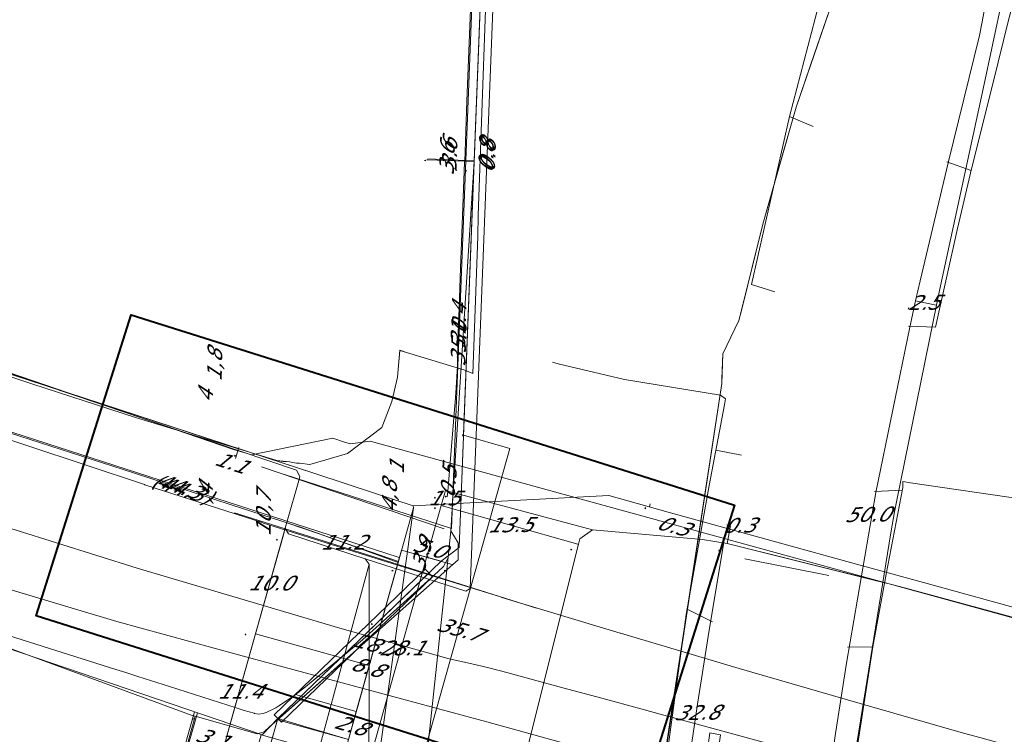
# Model space of a CAD drawing. Header units: metres. Extents: x 124576 to 133557, y 395865 to 402386.
# Tile 433 of 447: x 133003 to 133096, y 401128 to 401196. Entities that reach past the tile are written whole.
import ezdxf
from ezdxf.enums import TextEntityAlignment as Align

# ---------------------------------------------------------------- set-up
doc = ezdxf.new("R2010")
doc.units = ezdxf.units.M
doc.header["$MEASUREMENT"] = 0
for name, color, linetype, lineweight, true_color in [('LG_AanduidingEisVoorzorgsmaatregel', 7, 'Continuous', 40, 0xf7284a), ('LG_buisleidingGevaarlijkeInhoud_Petrochemical_Pipeline_Services', 7, 'Continuous', 13, 0x000000), ('LG_Datatransport', 3, 'Continuous', 13, 0x00ff00), ('LG_Datatransport_Eurofiber_Nederland_BV', 3, 'Continuous', 13, 0x00ff00), ('LG_Datatransport_Ziggo_BV', 3, 'Continuous', 13, 0x00ff00), ('LG_Laag_Spanning_Enexis_Netbeheer_BV', 7, 'Continuous', 13, 0x960000), ('LG_Laag_Spanning_Gemeente_Tilburg_Ruimtelijke_Uitvoering', 7, 'Continuous', 13, 0x960000), ('LG_Laag_Spanning_Rotterdam-Rijn_Pijpleiding_Mij_NV_West', 7, 'Continuous', 13, 0x960000), ('LG_Midden_Spanning_Enexis_Netbeheer_BV', 7, 'Continuous', 13, 0xd20000), ('LG_Riool_Vrij_Verval_Gemeente_Tilburg_Ruimtelijke_Uitvoering', 7, 'Continuous', 13, 0xca00a0), ('LG_RRPWest_buisleidingGevaarlijkeInhoud_Rotterdam-Rijn_Pijpleiding_Mij_NV_West', 7, 'Continuous', 13, 0x000000), ('LG_unet-4_Brabant_Water', 5, 'Continuous', 13, 0x0000ff), ('MV_Datatransport_lijn', 3, 'Continuous', 0, 0x00ff00)]:
    doc.layers.add(name, color=color, linetype=linetype, lineweight=lineweight, true_color=true_color)
for name, color, linetype, lineweight in [('MV_Datatransport', 7, 'Continuous', 0), ('MV_Laag_Spanning', 7, 'Continuous', 0), ('MV_Laag_Spanning_lijn', 7, 'Continuous', 0), ('MV_Laag_Spanning_pijl', 7, 'Continuous', 0), ('MV_Midden_Spanning', 7, 'Continuous', 0), ('MV_Midden_Spanning_lijn', 7, 'Continuous', 0), ('MV_Midden_Spanning_pijl', 7, 'Continuous', 0), ('MV_unet-4', 7, 'Continuous', 0)]:
    doc.layers.add(name, color=color, linetype=linetype, lineweight=lineweight)
doc.styles.add('Klic_Annotatie', font='verdanai.ttf', dxfattribs={"oblique": 20, "height": 1.4})

# ---------------------------------------------------------------- blocks, each defined once
blk = doc.blocks.new('m_pijl')
at = {"layer": 'MV_Laag_Spanning_pijl'}
blk.add_hatch(color=7, dxfattribs=at).paths.add_polyline_path([(-1, -0.33), (-1, 0), (-1, 0.33), (0, 0)])
at = {"layer": 'MV_Laag_Spanning_pijl', "flags": 128}
blk.add_lwpolyline([(-1, 0), (-1, 0.33), (0, 0), (-1, -0.33), (-1, 0)], close=True, dxfattribs=at)
blk = doc.blocks.new('m_pijl_1')
at = {"layer": 'MV_Midden_Spanning_pijl'}
blk.add_hatch(color=7, dxfattribs=at).paths.add_polyline_path([(-1, -0.33), (-1, 0), (-1, 0.33), (0, 0)])
at = {"layer": 'MV_Midden_Spanning_pijl', "flags": 128}
blk.add_lwpolyline([(-1, 0), (-1, 0.33), (0, 0), (-1, -0.33), (-1, 0)], close=True, dxfattribs=at)

msp = doc.modelspace()

# ---------------------------------------------------------------- linework, layer by layer
at = {"layer": 'LG_AanduidingEisVoorzorgsmaatregel', "flags": 128}
msp.add_lwpolyline([(133018.415, 401135.195), (133004.11, 401139.707), (133013.134, 401168.317), (133056.142, 401154.752), (133070.447, 401150.24), (133061.423, 401121.629), (133018.415, 401135.195)], close=True, dxfattribs=at)
at = {"layer": 'LG_buisleidingGevaarlijkeInhoud_Petrochemical_Pipeline_Services', "flags": 128}
msp.add_lwpolyline([(132919.617, 401174.3), (132938.697, 401168.185), (132957.347, 401162.131), (132975.111, 401156.562), (132994.489, 401150.272), (133013.679, 401144.231), (133032.944, 401138.529), (133036.999, 401137.406), (133040.294, 401136.468), (133043.345, 401135.615), (133045.371, 401135.176), (133047.089, 401134.783), (133047.089, 401134.783), (133048.802, 401134.32), (133051.003, 401133.725), (133054.139, 401132.877), (133057.83, 401131.879), (133061.56, 401130.87), (133061.561, 401130.87), (133063.742, 401130.28), (133063.743, 401130.28), (133065.742, 401129.739), (133200.843, 401092.954)], dxfattribs=at)
at = {"layer": 'LG_Datatransport', "flags": 128}
msp.add_lwpolyline([(133041.061, 401144.136), (133026.706, 401130.317), (133027.4, 401129.597), (133041.755, 401143.416), (133041.061, 401144.136)], dxfattribs=at)
at = {"layer": 'LG_Datatransport_Eurofiber_Nederland_BV', "flags": 128}
for points in [[(132931.687, 401185.1), (132999.745, 401163.059), (133000.823, 401162.711), (133003.694, 401161.765), (133013.533, 401158.579), (133026.965, 401154.478), (133027.552, 401154.399), (133028.199, 401154.349), (133028.457, 401154.299), (133028.83, 401154.232), (133029.114, 401154.21), (133030.091, 401154.1), (133033.69, 401155.135), (133036.926, 401157.617), (133037.898, 401160.089), (133038.415, 401162.407), (133038.654, 401164.954), (133039.28, 401164.755), (133044.824, 401163.059), (133045.587, 401162.744), (133046.051, 401175.785), (133046.085, 401177.809), (133047.15, 401207.095)], [(132931.69, 401185.1), (132999.74, 401163.06), (133000.82, 401162.71), (133003.69, 401161.76), (133013.53, 401158.58), (133026.96, 401154.48), (133027.55, 401154.4), (133028.2, 401154.35), (133028.46, 401154.3), (133028.83, 401154.23), (133029.11, 401154.21), (133030.09, 401154.1), (133033.69, 401155.14), (133036.93, 401157.62), (133037.9, 401160.09), (133038.42, 401162.41), (133038.65, 401164.95), (133039.28, 401164.76), (133044.82, 401163.06), (133045.59, 401162.74), (133046.05, 401175.78), (133046.08, 401177.81), (133047.15, 401207.09)]]:
    msp.add_lwpolyline(points, dxfattribs=at)
at = {"layer": 'LG_Datatransport_Ziggo_BV'}
for p, q in [((133049.285, 401274.297), (133044.699, 401156.974)), ((133049.285, 401274.297), (133044.699, 401156.974)), ((133049.285, 401274.297), (133044.699, 401156.974)), ((133049.285, 401274.297), (133044.699, 401156.974)), ((133049.285, 401274.297), (133044.699, 401156.974)), ((133044.695, 401156.874), (133044.691, 401156.774)), ((133044.695, 401156.874), (133044.691, 401156.774)), ((133044.699, 401156.974), (133044.695, 401156.874)), ((133044.699, 401156.974), (133044.695, 401156.874)), ((133027.053, 401129.957), (133041.408, 401143.776))]:
    msp.add_line(p, q, dxfattribs=at)
at = {"layer": 'LG_Datatransport_Ziggo_BV', "flags": 128}
for points in [[(132855.431, 400967.966), (132855.49, 400970.16), (132856.293, 400974.367), (132857.073, 400987.32), (132858.152, 401037.842), (132858.55, 401044.051), (132857.709, 401047.416), (132861.476, 401116.882), (132862.538, 401127.026), (132874.369, 401137.968), (132874.546, 401152.246), (132875.03, 401162.121), (132876.196, 401176.45), (132896.131, 401170.697), (132943.439, 401155.15), (132991.129, 401140.124), (133025.572, 401128.389), (133027.053, 401129.957), (133042.57, 401144.895), (133044.279, 401146.22), (133044.691, 401156.774), (133044.595, 401156.878), (133044.699, 401156.974), (133049.621, 401282.894)], [(133049.621, 401282.894), (133044.279, 401146.22), (133042.57, 401144.895), (133027.053, 401129.957), (133025.572, 401128.389), (132991.129, 401140.124), (132943.439, 401155.15), (132896.131, 401170.697), (132876.196, 401176.45), (132875.03, 401162.121), (132874.546, 401152.246), (132874.369, 401137.968), (132862.538, 401127.026), (132861.476, 401116.882), (132857.709, 401047.416), (132858.55, 401044.051), (132858.152, 401037.842), (132857.073, 400987.32), (132856.293, 400974.367), (132855.49, 400970.16), (132855.431, 400967.966)], [(133049.621, 401282.894), (133044.699, 401156.974), (133044.595, 401156.878), (133044.691, 401156.774), (133044.279, 401146.22), (133042.57, 401144.895), (133027.053, 401129.957), (133025.572, 401128.389), (132991.129, 401140.124), (132943.439, 401155.15), (132896.131, 401170.697), (132876.196, 401176.45), (132875.03, 401162.121), (132874.546, 401152.246), (132874.369, 401137.968), (132862.538, 401127.026), (132861.476, 401116.882), (132857.709, 401047.416), (132858.55, 401044.051), (132858.152, 401037.842), (132857.073, 400987.32), (132856.293, 400974.367), (132855.49, 400970.16), (132855.431, 400967.966)], [(132855.431, 400967.966), (132855.49, 400970.16), (132856.293, 400974.367), (132857.073, 400987.32), (132858.152, 401037.842), (132858.55, 401044.051), (132857.709, 401047.416), (132861.476, 401116.882), (132862.538, 401127.026), (132874.369, 401137.968), (132874.546, 401152.246), (132875.03, 401162.121), (132876.196, 401176.45), (132896.131, 401170.697), (132943.439, 401155.15), (132991.129, 401140.124), (133025.572, 401128.389), (133027.053, 401129.957), (133042.57, 401144.895), (133044.279, 401146.22), (133044.691, 401156.774), (133044.595, 401156.878), (133044.699, 401156.974), (133049.621, 401282.894)], [(133027.053, 401129.957), (133025.572, 401128.389), (132991.129, 401140.124), (132943.439, 401155.15), (132896.131, 401170.697), (132876.196, 401176.45), (132875.03, 401162.121), (132874.546, 401152.246), (132874.369, 401137.968), (132862.538, 401127.026), (132861.476, 401116.882), (132857.709, 401047.416)], [(133027.053, 401129.957), (133025.572, 401128.389), (132991.129, 401140.124), (132943.439, 401155.15), (132896.131, 401170.697), (132876.196, 401176.45), (132875.03, 401162.121), (132874.546, 401152.246), (132874.369, 401137.968), (132862.538, 401127.026), (132861.476, 401116.882), (132857.709, 401047.416)], [(133027.053, 401129.957), (133025.572, 401128.389), (132991.129, 401140.124), (132943.439, 401155.15), (132896.131, 401170.697), (132876.196, 401176.45), (132875.03, 401162.121), (132874.546, 401152.246), (132874.369, 401137.968), (132862.538, 401127.026), (132861.476, 401116.882), (132857.709, 401047.416)], [(133027.053, 401129.957), (133025.572, 401128.389), (132991.129, 401140.124), (132943.439, 401155.15), (132896.131, 401170.697), (132876.196, 401176.45), (132875.03, 401162.121), (132874.546, 401152.246), (132874.369, 401137.968), (132862.538, 401127.026), (132861.476, 401116.882), (132857.709, 401047.416)], [(133027.053, 401129.957), (133025.572, 401128.389), (132991.129, 401140.124), (132943.439, 401155.15), (132896.131, 401170.697), (132876.196, 401176.45), (132875.03, 401162.121), (132874.546, 401152.246), (132874.369, 401137.968), (132862.538, 401127.026), (132861.476, 401116.882), (132857.709, 401047.416)], [(133044.691, 401156.774), (133044.279, 401146.22), (133042.57, 401144.895), (133027.053, 401129.957)], [(133044.691, 401156.774), (133044.279, 401146.22), (133042.57, 401144.895), (133027.053, 401129.957)], [(133044.691, 401156.774), (133044.279, 401146.22), (133042.57, 401144.895), (133027.053, 401129.957)], [(133044.691, 401156.774), (133044.279, 401146.22), (133042.57, 401144.895), (133027.053, 401129.957)], [(133044.691, 401156.774), (133044.279, 401146.22), (133042.57, 401144.895), (133027.053, 401129.957)], [(133044.691, 401156.774), (133044.595, 401156.878), (133044.699, 401156.974)], [(133044.691, 401156.774), (133044.595, 401156.878), (133044.699, 401156.974)], [(133044.691, 401156.774), (133044.595, 401156.878), (133044.699, 401156.974)], [(133044.691, 401156.774), (133044.595, 401156.878), (133044.699, 401156.974)]]:
    msp.add_lwpolyline(points, dxfattribs=at)
at = {"layer": 'LG_Laag_Spanning_Enexis_Netbeheer_BV'}
for p, q in [((133102.034, 401226.814), (133094.061, 401189.804)), ((133102.034, 401226.814), (133094.061, 401189.804)), ((133071.438, 401145.135), (133079.41, 401143.537)), ((133071.438, 401145.135), (133079.41, 401143.537))]:
    msp.add_line(p, q, dxfattribs=at)
at = {"layer": 'LG_Laag_Spanning_Enexis_Netbeheer_BV', "flags": 128}
for points in [[(133050.539, 401275.096), (133045.326, 401142.319), (133044.93, 401142.042), (133035.36, 401145.141), (133035.744, 401144.613), (133035.731, 401134.974), (133035.716, 401123.374), (133035.715, 401122.89), (133035.713, 401121.888), (133035.912, 401121.626), (133034.649, 401121.982)], [(133035.36, 401145.141), (133044.93, 401142.042), (133045.326, 401142.319), (133050.539, 401275.096)], [(133035.36, 401145.141), (133044.93, 401142.042), (133045.326, 401142.319), (133050.539, 401275.096)], [(133035.36, 401145.141), (133044.93, 401142.042), (133045.326, 401142.319), (133050.539, 401275.096)], [(133034.649, 401121.982), (133035.912, 401121.626), (133035.713, 401121.888), (133035.715, 401122.89), (133035.483, 401123.198), (133035.716, 401123.374), (133035.731, 401134.974), (133035.744, 401144.613), (133035.36, 401145.141), (133028.058, 401147.507), (133027.767, 401148.05), (133027.893, 401148.498), (133029.101, 401152.787), (133029.153, 401152.973), (133028.834, 401153.566), (132999.505, 401163.447), (132911.063, 401192.089)], [(133035.36, 401145.141), (133028.058, 401147.507), (133027.767, 401148.05), (133027.893, 401148.498), (133029.101, 401152.787), (133029.153, 401152.973), (133028.834, 401153.566), (132999.505, 401163.447), (132911.063, 401192.089)], [(133029.153, 401152.973), (133028.834, 401153.566), (132999.505, 401163.447), (132911.063, 401192.089)], [(133094.061, 401189.804), (133089.931, 401170.633), (133089.317, 401167.696), (133085.843, 401150.542), (133085.656, 401149.589)], [(133094.061, 401189.804), (133089.931, 401170.633), (133089.317, 401167.696), (133085.843, 401150.542), (133085.656, 401149.589)], [(133029.153, 401152.973), (133029.139, 401152.921), (133029.12, 401152.855), (133029.101, 401152.787), (133027.893, 401148.498)], [(133029.153, 401152.973), (133029.139, 401152.921), (133029.12, 401152.855), (133029.101, 401152.787), (133027.893, 401148.498)], [(133027.893, 401148.498), (133029.101, 401152.787), (133029.153, 401152.973)], [(133085.656, 401149.589), (133085.305, 401147.591), (133081.111, 401121.676), (133080.707, 401118.704), (133079.797, 401110.439)], [(133085.656, 401149.589), (133085.305, 401147.591), (133081.111, 401121.676), (133080.707, 401118.704), (133079.797, 401110.439)], [(133035.36, 401145.141), (133028.058, 401147.507), (133027.767, 401148.05), (133027.893, 401148.498)], [(133100.796, 401138.519), (133100.769, 401138.527), (133098.237, 401139.205), (133095.341, 401139.987), (133086.727, 401142.33), (133085.278, 401142.716), (133083.824, 401143.085), (133069.751, 401146.579), (133067.417, 401146.97), (133056.951, 401147.896), (133055.741, 401147.033), (133055.615, 401146.527)], [(133069.751, 401146.579), (133067.417, 401146.97), (133056.951, 401147.896), (133055.741, 401147.033), (133055.615, 401146.527)], [(133031.857, 401121.186), (133031.597, 401121.259), (133031.28, 401121.825), (133031.676, 401123.232), (133031.839, 401123.81), (133032.148, 401123.933), (133033.529, 401123.544), (133036.42, 401122.741), (133047.333, 401119.749), (133047.391, 401119.729), (133049.173, 401120.698), (133055.615, 401146.527)], [(133055.615, 401146.527), (133049.173, 401120.698), (133047.391, 401119.729), (133047.333, 401119.749)], [(133069.751, 401146.579), (133075.972, 401145.035), (133085.278, 401142.716)], [(133069.751, 401146.579), (133075.972, 401145.035), (133085.278, 401142.716)], [(133085.278, 401142.716), (133083.824, 401143.085), (133069.751, 401146.579)], [(133035.36, 401145.141), (133035.744, 401144.613), (133035.731, 401134.974), (133035.716, 401123.374)], [(133100.796, 401138.519), (133100.769, 401138.527), (133098.237, 401139.205), (133095.341, 401139.987), (133086.727, 401142.33), (133085.278, 401142.716)]]:
    msp.add_lwpolyline(points, dxfattribs=at)
at = {"layer": 'LG_Laag_Spanning_Gemeente_Tilburg_Ruimtelijke_Uitvoering'}
msp.add_line((133062.003, 401114.208), (133069.25, 401161.8), dxfattribs=at)
at = {"layer": 'LG_Laag_Spanning_Gemeente_Tilburg_Ruimtelijke_Uitvoering', "flags": 128}
for points in [[(133069.25, 401161.8), (133069.348, 401164.614), (133070.85, 401167.8), (133071, 401168.4), (133073.134, 401176.936), (133076.304, 401188.056), (133079.727, 401198.018), (133081.568, 401202.957), (133083.38, 401207.573), (133086.953, 401216.026), (133088.282, 401218.891), (133088.6, 401221.1), (133089.159, 401223.21), (133101.883, 401268.383)], [(133071, 401168.35), (133073.134, 401176.936), (133074.827, 401182.877), (133076.304, 401188.056), (133078.059, 401193.164), (133079.727, 401198.018), (133081.568, 401202.957), (133083.38, 401207.573), (133085.471, 401212.518), (133086.953, 401216.026), (133088.282, 401218.891), (133088.55, 401221.15)], [(133069.25, 401162.25), (133069.348, 401164.614), (133070.85, 401167.8)], [(133060.35, 401098.15), (133061.869, 401113.628), (133069.25, 401161.8)], [(133066.1, 401113.7), (133067.2, 401122), (133068.1, 401128.6), (133069.1, 401128.4), (133068, 401120.6), (133067.1, 401113.6), (133066.1, 401113.7), (133064.6, 401113.9)]]:
    msp.add_lwpolyline(points, dxfattribs=at)
at = {"layer": 'LG_Laag_Spanning_Rotterdam-Rijn_Pijpleiding_Mij_NV_West'}
msp.add_line((133051.63, 401140.447), (133022.928, 401149.5), dxfattribs=at)
at = {"layer": 'LG_Midden_Spanning_Enexis_Netbeheer_BV'}
for p, q in [((133030.488, 401153.264), (132976.801, 401170.818)), ((133039.904, 401150.185), (133058.513, 401151.143)), ((133043.73, 401151.433), (133043.698, 401150.934)), ((133043.698, 401150.934), (133043.5, 401147.79)), ((133043.5, 401147.79), (133043.235, 401145.303)), ((133082.962, 401144.376), (133088.745, 401142.776)), ((133088.745, 401142.776), (133212.06, 401108.647)), ((133088.745, 401142.776), (133212.06, 401108.647)), ((133019.216, 401130.166), (133018.926, 401130.247))]:
    msp.add_line(p, q, dxfattribs=at)
at = {"layer": 'LG_Midden_Spanning_Enexis_Netbeheer_BV', "flags": 128}
for points in [[(133043.698, 401150.934), (133043.73, 401151.433), (133045.712, 401182.888), (133048.285, 401248.65), (133049.427, 401272.615), (133049.554, 401275.465), (133050.219, 401290.441), (133050.281, 401291.826), (133052.059, 401331.937), (133052.457, 401339.128), (133053.715, 401375.108), (133053.739, 401375.807)], [(133043.73, 401151.433), (133045.712, 401182.888), (133048.285, 401248.65), (133049.427, 401272.615), (133049.554, 401275.465), (133050.219, 401290.441), (133050.281, 401291.826), (133052.059, 401331.937), (133052.457, 401339.128), (133053.715, 401375.108)], [(133049.427, 401272.615), (133048.285, 401248.65), (133045.712, 401182.888), (133043.73, 401151.433), (133043.698, 401150.934), (133043.5, 401147.79), (133044.201, 401146.642), (133044.201, 401145.041), (133043.683, 401144.583), (133027.519, 401130.284), (133027.02, 401129.84), (133026.521, 401129.396), (133026.308, 401129.206), (133025.747, 401128.679), (133025.101, 401128.511), (133019.216, 401130.166), (133018.926, 401130.247), (132998.789, 401137.642), (132991.13, 401140.123), (132943.44, 401155.15), (132896.131, 401170.697)], [(133049.427, 401272.615), (133048.285, 401248.65), (133045.712, 401182.888), (133043.73, 401151.433), (133043.698, 401150.934), (133043.5, 401147.79), (133044.201, 401146.642), (133044.201, 401145.041), (133043.683, 401144.583), (133027.519, 401130.284), (133027.02, 401129.84), (133026.521, 401129.396), (133026.308, 401129.206), (133025.747, 401128.679), (133025.101, 401128.511), (133019.216, 401130.166), (133018.926, 401130.247), (132998.789, 401137.642), (132991.13, 401140.123), (132943.44, 401155.15), (132896.131, 401170.697)], [(133049.427, 401272.615), (133048.285, 401248.65), (133045.712, 401182.888), (133043.73, 401151.433), (133043.698, 401150.934), (133043.5, 401147.79), (133044.201, 401146.642), (133044.201, 401145.041), (133043.683, 401144.583), (133027.519, 401130.284), (133027.02, 401129.84), (133026.521, 401129.396), (133026.308, 401129.206), (133025.747, 401128.679), (133025.101, 401128.511), (133019.216, 401130.166), (133018.926, 401130.247), (132998.789, 401137.642), (132991.13, 401140.123), (132943.44, 401155.15), (132896.131, 401170.697)], [(133049.427, 401272.615), (133048.285, 401248.65), (133045.712, 401182.888), (133043.73, 401151.433), (133043.698, 401150.934), (133043.5, 401147.79), (133044.201, 401146.642), (133044.201, 401145.041), (133043.683, 401144.583), (133027.519, 401130.284), (133027.02, 401129.84), (133026.521, 401129.396), (133026.308, 401129.206), (133025.747, 401128.679), (133025.101, 401128.511), (133019.216, 401130.166), (133018.926, 401130.247), (132998.789, 401137.642), (132991.13, 401140.123), (132943.44, 401155.15), (132896.131, 401170.697)], [(133049.427, 401272.615), (133048.285, 401248.65), (133045.712, 401182.888), (133043.73, 401151.433), (133043.698, 401150.934), (133043.5, 401147.79), (133044.201, 401146.642), (133044.201, 401145.041), (133043.683, 401144.583), (133027.519, 401130.284), (133027.02, 401129.84), (133026.521, 401129.396), (133026.308, 401129.206), (133025.747, 401128.679), (133025.101, 401128.511), (133019.216, 401130.166), (133018.926, 401130.247), (132998.789, 401137.642), (132991.13, 401140.123), (132943.44, 401155.15), (132896.131, 401170.697)], [(133049.427, 401272.615), (133048.285, 401248.65), (133045.712, 401182.888), (133043.73, 401151.433), (133043.698, 401150.934), (133043.5, 401147.79), (133044.201, 401146.642), (133044.201, 401145.041), (133043.683, 401144.583), (133027.519, 401130.284), (133027.02, 401129.84), (133026.521, 401129.396), (133026.308, 401129.206), (133025.747, 401128.679), (133025.101, 401128.511), (133019.216, 401130.166), (133018.926, 401130.247), (132998.789, 401137.642), (132991.13, 401140.123), (132943.44, 401155.15), (132896.131, 401170.697)], [(133049.427, 401272.615), (133048.285, 401248.65), (133045.712, 401182.888), (133043.73, 401151.433), (133043.698, 401150.934), (133043.5, 401147.79), (133044.201, 401146.642), (133044.201, 401145.041), (133043.683, 401144.583), (133027.519, 401130.284), (133027.02, 401129.84), (133026.521, 401129.396), (133026.308, 401129.206), (133025.747, 401128.679), (133025.101, 401128.511), (133019.216, 401130.166), (133018.926, 401130.247), (132998.789, 401137.642), (132991.13, 401140.123), (132943.44, 401155.15), (132896.131, 401170.697)], [(133049.427, 401272.615), (133048.285, 401248.65), (133045.712, 401182.888), (133043.73, 401151.433), (133043.698, 401150.934), (133043.5, 401147.79), (133044.201, 401146.642), (133044.201, 401145.041), (133043.683, 401144.583), (133027.519, 401130.284), (133027.02, 401129.84), (133026.521, 401129.396), (133026.308, 401129.206), (133025.747, 401128.679), (133025.101, 401128.511), (133019.216, 401130.166), (133018.926, 401130.247), (132998.789, 401137.642), (132991.13, 401140.123), (132943.44, 401155.15), (132896.131, 401170.697)], [(133043.73, 401151.433), (133045.712, 401182.888), (133048.285, 401248.65), (133049.427, 401272.615)], [(132914.356, 401165.431), (133011.671, 401134.616), (133012.624, 401134.313), (133013.758, 401133.951), (133016.779, 401132.986), (133023.103, 401130.966), (133023.849, 401130.728), (133024.807, 401130.445), (133024.844, 401130.435), (133025.253, 401130.378), (133025.658, 401130.439), (133025.96, 401130.534), (133026.855, 401130.958), (133027.144, 401131.146), (133027.974, 401131.704), (133028.663, 401132.185), (133028.725, 401132.228), (133029.522, 401132.831), (133034.341, 401136.784), (133035.098, 401137.436), (133042.3, 401143.936), (133042.803, 401144.39), (133043.227, 401145.222), (133043.235, 401145.303), (133043.5, 401147.79), (133043.698, 401150.934), (133043.73, 401151.433), (133045.712, 401182.888), (133048.285, 401248.65)], [(133048.285, 401248.65), (133045.712, 401182.888), (133043.73, 401151.433), (133043.698, 401150.934), (133043.5, 401147.79), (133043.235, 401145.303), (133043.227, 401145.222), (133042.803, 401144.39), (133042.3, 401143.936), (133035.098, 401137.436), (133034.341, 401136.784), (133029.522, 401132.831), (133028.725, 401132.228), (133028.663, 401132.185), (133027.974, 401131.704), (133027.144, 401131.146), (133026.855, 401130.958), (133025.96, 401130.534), (133025.658, 401130.439), (133025.253, 401130.378), (133024.844, 401130.435), (133024.807, 401130.445), (133023.849, 401130.728), (133023.103, 401130.966), (133016.779, 401132.986), (133013.758, 401133.951), (133012.624, 401134.313), (133011.671, 401134.616), (132914.356, 401165.431)], [(133048.285, 401248.65), (133045.712, 401182.888), (133043.73, 401151.433), (133043.698, 401150.934), (133043.5, 401147.79), (133043.235, 401145.303), (133043.227, 401145.222), (133042.803, 401144.39), (133042.3, 401143.936), (133035.098, 401137.436), (133034.341, 401136.784), (133029.522, 401132.831), (133028.725, 401132.228), (133028.663, 401132.185), (133027.974, 401131.704), (133027.144, 401131.146), (133026.855, 401130.958), (133025.96, 401130.534), (133025.658, 401130.439), (133025.253, 401130.378), (133024.844, 401130.435), (133024.807, 401130.445), (133023.849, 401130.728), (133023.103, 401130.966), (133016.779, 401132.986), (133013.758, 401133.951), (133012.624, 401134.313), (133011.671, 401134.616), (132914.356, 401165.431)], [(133048.285, 401248.65), (133045.712, 401182.888), (133043.73, 401151.433), (133043.698, 401150.934), (133043.5, 401147.79), (133043.235, 401145.303), (133043.227, 401145.222), (133042.803, 401144.39), (133042.3, 401143.936), (133035.098, 401137.436), (133034.341, 401136.784), (133029.522, 401132.831), (133028.725, 401132.228), (133028.663, 401132.185), (133027.974, 401131.704), (133027.144, 401131.146), (133026.855, 401130.958), (133025.96, 401130.534), (133025.658, 401130.439), (133025.253, 401130.378), (133024.844, 401130.435), (133024.807, 401130.445), (133023.849, 401130.728), (133023.103, 401130.966), (133016.779, 401132.986), (133013.758, 401133.951), (133012.624, 401134.313), (133011.671, 401134.616), (132914.356, 401165.431)], [(133018.926, 401130.247), (132998.789, 401137.642), (132991.13, 401140.123), (132943.44, 401155.15), (132896.131, 401170.697), (132876.788, 401176.397), (132876.163, 401175.969), (132876.09, 401175.074)], [(133034.47, 401121.347), (133034.75, 401121.294), (133036.125, 401122.256), (133039.946, 401149.974), (133039.904, 401150.185), (133036.332, 401151.353), (133030.488, 401153.264), (132976.801, 401170.818)], [(133028.663, 401132.185), (133027.974, 401131.704), (133027.144, 401131.146), (133026.855, 401130.958), (133025.96, 401130.534), (133025.658, 401130.439), (133025.253, 401130.378), (133024.844, 401130.435), (133024.807, 401130.445), (133023.849, 401130.728), (133023.103, 401130.966), (133016.779, 401132.986), (133013.758, 401133.951), (133012.624, 401134.313), (133011.671, 401134.616), (132914.356, 401165.431)], [(133039.904, 401150.185), (133036.332, 401151.353), (133030.488, 401153.264)], [(133039.904, 401150.185), (133036.332, 401151.353), (133030.488, 401153.264)], [(133043.73, 401151.433), (133043.698, 401150.934), (133043.5, 401147.79), (133043.235, 401145.303), (133041.217, 401126.346), (133040.455, 401119.026), (133040.152, 401117.773), (133034.439, 401103.123)], [(133039.904, 401150.185), (133058.513, 401151.143), (133064.152, 401149.582), (133082.962, 401144.376), (133088.745, 401142.776)], [(133058.513, 401151.143), (133064.152, 401149.582), (133082.962, 401144.376)], [(133058.513, 401151.143), (133064.152, 401149.582), (133082.962, 401144.376)], [(133043.698, 401150.934), (133043.5, 401147.79), (133043.235, 401145.303), (133041.217, 401126.346), (133040.455, 401119.026), (133040.152, 401117.773), (133034.439, 401103.123)], [(133034.47, 401121.347), (133034.75, 401121.294), (133036.125, 401122.256), (133039.946, 401149.974), (133039.904, 401150.185)], [(133043.5, 401147.79), (133044.201, 401146.642), (133044.201, 401145.041), (133043.683, 401144.583)], [(133027.02, 401129.84), (133032.373, 401134.578), (133032.771, 401134.93), (133033.67, 401135.725), (133043.683, 401144.583)], [(133027.02, 401129.84), (133032.373, 401134.578), (133032.771, 401134.93), (133033.67, 401135.725), (133043.683, 401144.583)], [(133027.02, 401129.84), (133032.373, 401134.578), (133032.771, 401134.93), (133033.67, 401135.725), (133043.683, 401144.583)], [(133027.02, 401129.84), (133032.373, 401134.578), (133032.771, 401134.93), (133033.67, 401135.725), (133043.683, 401144.583)], [(133027.02, 401129.84), (133032.373, 401134.578), (133032.771, 401134.93), (133033.67, 401135.725), (133043.683, 401144.583)], [(133027.02, 401129.84), (133032.373, 401134.578), (133032.771, 401134.93), (133033.67, 401135.725), (133043.683, 401144.583)], [(133027.02, 401129.84), (133032.373, 401134.578), (133032.771, 401134.93), (133033.67, 401135.725), (133043.683, 401144.583)], [(133027.02, 401129.84), (133032.373, 401134.578), (133032.771, 401134.93), (133033.67, 401135.725), (133043.683, 401144.583)], [(133027.02, 401129.84), (133032.373, 401134.578), (133032.771, 401134.93), (133033.67, 401135.725), (133043.683, 401144.583)], [(133043.683, 401144.583), (133027.519, 401130.284), (133027.02, 401129.84)], [(133043.235, 401145.303), (133041.217, 401126.346), (133040.455, 401119.026), (133040.152, 401117.773), (133034.439, 401103.123)], [(133043.235, 401145.303), (133043.227, 401145.222), (133042.803, 401144.39), (133042.3, 401143.936)], [(133042.3, 401143.936), (133035.098, 401137.436), (133034.341, 401136.784), (133033.421, 401136.029), (133029.522, 401132.831), (133028.725, 401132.228), (133028.663, 401132.185)], [(133042.3, 401143.936), (133035.098, 401137.436), (133034.341, 401136.784), (133033.421, 401136.029), (133029.522, 401132.831), (133028.725, 401132.228), (133028.663, 401132.185)], [(133042.3, 401143.936), (133035.098, 401137.436), (133034.341, 401136.784), (133033.421, 401136.029), (133029.522, 401132.831), (133028.725, 401132.228), (133028.663, 401132.185)], [(133042.3, 401143.936), (133035.098, 401137.436), (133034.341, 401136.784), (133033.421, 401136.029), (133029.522, 401132.831), (133028.725, 401132.228), (133028.663, 401132.185)], [(133042.3, 401143.936), (133035.098, 401137.436), (133034.341, 401136.784), (133033.421, 401136.029), (133029.522, 401132.831), (133028.725, 401132.228), (133028.663, 401132.185)], [(133042.3, 401143.936), (133035.098, 401137.436), (133034.341, 401136.784), (133029.522, 401132.831), (133028.725, 401132.228), (133028.663, 401132.185)], [(133027.02, 401129.84), (133026.521, 401129.396), (133026.308, 401129.206), (133025.747, 401128.679), (133025.101, 401128.511), (133019.216, 401130.166)]]:
    msp.add_lwpolyline(points, dxfattribs=at)
at = {"layer": 'LG_Riool_Vrij_Verval_Gemeente_Tilburg_Ruimtelijke_Uitvoering'}
for p, q in [((133077.933, 401186.23), (133075.667, 401187.163)), ((133090.621, 401182.865), (133092.933, 401182.046)), ((133071.112, 401154.99), (133068.67, 401155.451)), ((133086.393, 401151.663), (133083.738, 401151.524)), ((133068.342, 401139.157), (133065.959, 401140.358)), ((133081.173, 401136.722), (133083.596, 401136.76))]:
    msp.add_line(p, q, dxfattribs=at)
at = {"layer": 'LG_Riool_Vrij_Verval_Gemeente_Tilburg_Ruimtelijke_Uitvoering', "flags": 128}
for points in [[(133066.41, 401226.445), (133086.71, 401215.184), (133079.504, 401201.846), (133075.667, 401187.163), (133072.058, 401171.208), (133074.268, 401170.521)], [(133086.988, 401167.249), (133089.552, 401167.139), (133091.642, 401176.547), (133092.998, 401182.324), (133094.968, 401190.155), (133096.554, 401196.599), (133096.663, 401197.043), (133097.82, 401203.238), (133098.95, 401210.448), (133099.293, 401211.827), (133112.209, 401209.014)], [(133053.141, 401163.838), (133053.677, 401163.658), (133060.003, 401162.166), (133069.127, 401160.702), (133069.591, 401160.349)], [(133060.327, 401095.959), (133060.862, 401101.835), (133061.249, 401105.479), (133062.164, 401114.431), (133064.099, 401127.053), (133065.864, 401139.824), (133068.038, 401152.104), (133069.489, 401159.782), (133069.591, 401160.349)], [(133078.304, 401092.633), (133078.337, 401093.245), (133079.592, 401106.844), (133080.23, 401112.89), (133081.274, 401121.853), (133083.596, 401136.76), (133084.847, 401143.668), (133086.443, 401151.923), (133086.451, 401152.494), (133087.178, 401152.358), (133098.015, 401150.77), (133106.348, 401149.633)]]:
    msp.add_lwpolyline(points, dxfattribs=at)
at = {"layer": 'LG_RRPWest_buisleidingGevaarlijkeInhoud_Rotterdam-Rijn_Pijpleiding_Mij_NV_West', "flags": 128}
for points in [[(132930.97, 401164.483), (132942.398, 401160.837), (132942.666, 401160.758), (132953.857, 401157.221), (132965.573, 401153.516), (132977.289, 401149.801), (132989.015, 401146.095), (132999.971, 401142.695), (133011.744, 401139.189), (133023.307, 401136.019), (133035.18, 401132.819), (133046.913, 401129.624), (133058.477, 401126.445), (133070.316, 401123.136), (133082.155, 401119.817), (133093.834, 401116.524), (133105.662, 401113.175)], [(132992.247, 401159.568), (133003.115, 401155.931), (133003.304, 401155.875), (133014.38, 401152.191), (133014.43, 401152.179), (133025.569, 401148.573), (133025.698, 401148.529), (133036.988, 401144.968), (133037.107, 401144.934), (133048.202, 401141.509), (133048.331, 401141.465), (133059.587, 401138.065), (133059.616, 401138.054), (133070.894, 401134.694), (133082.373, 401131.387), (133092.217, 401128.574), (133093.744, 401128.144), (133103.57, 401125.381)]]:
    msp.add_lwpolyline(points, dxfattribs=at)
at = {"layer": 'LG_unet-4_Brabant_Water'}
for p, q in [((133022.84, 401155.53), (133023.26, 401155.41)), ((133023.26, 401155.41), (133023.84, 401155.24))]:
    msp.add_line(p, q, dxfattribs=at)
at = {"layer": 'LG_unet-4_Brabant_Water', "flags": 128}
for points in [[(132944.92, 401181.32), (133000.35, 401163.23), (133022.84, 401155.53)], [(133219.01, 401101.91), (133216.41, 401102.6), (133212.67, 401107.67), (133035.83, 401156.32), (133033.95, 401156.06), (133033.39, 401156.23), (133032.28, 401156.6), (133024.54, 401155.02), (133023.84, 401155.24)]]:
    msp.add_lwpolyline(points, dxfattribs=at)
at = {"layer": 'MV_Datatransport_lijn'}
for p, q in [((133044.915, 401183.001), (133046.868, 401232.963)), ((133044.916, 401183.001), (133041.319, 401183.142)), ((133043.547, 401148.028), (133044.915, 401183.001)), ((133044.916, 401183.001), (133045.715, 401182.97)), ((133049.088, 401155.628), (133044.695, 401156.874)), ((133039.415, 401121.264), (133049.088, 401155.628)), ((133027.701, 401153.16), (133043.547, 401148.028)), ((133033.757, 401127.947), (133038.815, 401145.95)), ((133038.815, 401145.95), (133042.57, 401144.895)), ((133032.431, 401123.23), (133038.616, 401145.24)), ((133018.185, 401127.241), (133019.133, 401130.583)), ((133018.474, 401127.159), (133019.418, 401130.486)), ((133027.053, 401129.956), (133025.693, 401125.127)), ((133033.757, 401127.947), (133027.053, 401129.957))]:
    msp.add_line(p, q, dxfattribs=at)
at = {"layer": 'MV_Datatransport_lijn', "flags": 128}
msp.add_lwpolyline([(133038.616, 401145.24), (133038.491, 401145.28), (132996.471, 401158.891)], dxfattribs=at)
at = {"layer": 'MV_Laag_Spanning_lijn'}
for p, q in [((133042.981, 401151.634), (133056.951, 401147.896)), ((133070.061, 401148.265), (133069.751, 401146.579)), ((133030.121, 401123.88), (133035.744, 401144.613)), ((133038.605, 401145.248), (133032.431, 401123.23)), ((133024.942, 401138.012), (133035.731, 401134.999))]:
    msp.add_line(p, q, dxfattribs=at)
at = {"layer": 'MV_Laag_Spanning_lijn', "flags": 128}
msp.add_lwpolyline([(133021.852, 401127.039), (133022.878, 401130.684), (133027.767, 401148.05)], dxfattribs=at)
at = {"layer": 'MV_Laag_Spanning_pijl'}
for p, q in [((133087.654, 401169.664), (133089.612, 401169.232)), ((133042.575, 401150.19), (133042.981, 401151.634)), ((133034.973, 401123.138), (133042.575, 401150.19)), ((133042.575, 401150.19), (133055.572, 401146.538)), ((133069.728, 401148.356), (133070.061, 401148.264)), ((133024.942, 401138.012), (133027.652, 401147.638)), ((133021.852, 401127.039), (133024.942, 401138.012))]:
    msp.add_line(p, q, dxfattribs=at)
at = {"layer": 'MV_Laag_Spanning_pijl', "flags": 128}
for points in [[(133087.654, 401169.664), (133088.078, 401171.563), (133090.734, 401182.773), (133093.736, 401194.885), (133094.105, 401196.85), (133094.526, 401200.066), (133094.961, 401202.791), (133096.209, 401211.263), (133097.369, 401218.697), (133100.038, 401227.256), (133100.059, 401227.324)], [(133078.907, 401120.518), (133079.083, 401121.853), (133080.055, 401128.542), (133081.084, 401135.222), (133083.86, 401151.451), (133087.095, 401167.159), (133087.654, 401169.664)], [(133027.911, 401148.563), (133030.983, 401147.509), (133033.882, 401146.469), (133038.475, 401144.785)], [(133064.612, 401114.269), (133064.741, 401115.398), (133065.991, 401124.881), (133066.931, 401131.305), (133067.929, 401137.737), (133069.433, 401146.709)]]:
    msp.add_lwpolyline(points, dxfattribs=at)
at = {"layer": 'MV_Midden_Spanning_lijn'}
for p, q in [((133042.864, 401147.981), (133025.517, 401153.867)), ((133032.431, 401123.23), (133039.946, 401149.974)), ((133034.504, 401130.604), (133028.725, 401132.228))]:
    msp.add_line(p, q, dxfattribs=at)
at = {"layer": 'MV_Midden_Spanning_lijn', "flags": 128}
msp.add_lwpolyline([(133025.473, 401128.406), (133024.634, 401125.425), (133025.693, 401125.127), (133027.02, 401129.84), (133033.757, 401127.947), (133033.27, 401126.214), (133025.473, 401128.408)], dxfattribs=at)
at = {"layer": 'MV_Midden_Spanning_pijl'}
for p, q in [((133023.026, 401154.674), (133023.365, 401155.721)), ((133043.194, 401151.543), (133043.152, 401151.025)), ((133062.368, 401150.076), (133062.448, 401150.365)), ((133038.816, 401145.95), (133043.629, 401144.597)), ((133034.504, 401130.604), (133036.878, 401139.036)), ((133033.757, 401127.947), (133034.504, 401130.604)), ((133018.377, 401127.186), (133019.217, 401130.17))]:
    msp.add_line(p, q, dxfattribs=at)
at = {"layer": 'MV_Midden_Spanning_pijl', "flags": 128}
for points in [[(133046.766, 401232.884), (133046.64, 401229.672), (133046.057, 401214.772), (133045.026, 401188.636), (133044.809, 401182.922)], [(133044.809, 401182.923), (133041.316, 401183.06), (133041.199, 401183.065)], [(133044.809, 401182.923), (133044.806, 401182.843), (133044.516, 401175.216), (133044.424, 401172.805), (133044.278, 401168.967), (133044.157, 401165.79), (133044.121, 401163.485), (133044.01, 401161.378), (133043.9, 401160.024), (133043.832, 401159.335), (133043.194, 401151.543)], [(133044.809, 401182.923), (133044.913, 401182.919), (133045.712, 401182.888)], [(132997.098, 401158.548), (133002.53, 401156.794), (133013.328, 401153.295), (133022.729, 401150.244), (133029.301, 401148.112), (133034.201, 401146.355), (133038.514, 401144.878)]]:
    msp.add_lwpolyline(points, dxfattribs=at)

# ---------------------------------------------------------------- block references
at = {"layer": 'MV_Laag_Spanning_pijl'}
for p, xscale, yscale, zscale, rotation in [((133087, 401169), 0.1, 0.1, 0.1, 77.00000000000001), ((133089, 401169), 0.1, 0.1, 0.1, 348), ((133042, 401151), 0.1, 0.1, 0.1, 74), ((133042, 401150), 0.1, 0.1, 0.1, 74), ((133070, 401148), 0.1, 0.1, 0.1, 345), ((133027, 401147), 0.1, 0.1, 0.1, 74), ((133055, 401146), 0.1, 0.1, 0.1, 345), ((133069, 401146), 0.09999999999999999, 0.09999999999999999, 0.09999999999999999, 80), ((133038, 401144), 0.1, 0.1, 0.1, 340), ((133024, 401138), 0.1, 0.1, 0.1, 74)]:
    msp.add_blockref('m_pijl', p, dxfattribs=dict(at, xscale=xscale, yscale=yscale, zscale=zscale, rotation=rotation))
at = {"layer": 'MV_Midden_Spanning_pijl'}
for p, xscale, yscale, zscale, rotation in [((133041, 401183), 0.1, 0.1, 0.1, 177), ((133044, 401182), 0.1, 0.1, 0.1, 268.0000000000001), ((133045, 401182), 0.1, 0.1, 0.1, 358), ((133023, 401155), 0.09999999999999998, 0.09999999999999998, 0.09999999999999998, 72), ((133043, 401151), 0.09999999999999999, 0.09999999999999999, 0.09999999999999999, 266), ((133043, 401151), 0.09999999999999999, 0.09999999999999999, 0.09999999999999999, 266), ((133062, 401150), 0.1, 0.1, 0.1, 74), ((133038, 401144), 0.1, 0.1, 0.1, 342), ((133043, 401144), 0.1, 0.1, 0.1, 345), ((133036, 401139), 0.1, 0.1, 0.1, 74), ((133019, 401130), 0.1, 0.1, 0.1, 74), ((133034, 401130), 0.1, 0.1, 0.1, 74)]:
    msp.add_blockref('m_pijl_1', p, dxfattribs=dict(at, xscale=xscale, yscale=yscale, zscale=zscale, rotation=rotation))

# ---------------------------------------------------------------- texts
at = {"layer": 'MV_Datatransport', "style": 'Klic_Annotatie', "oblique": 20}
for s, rotation, p in [('3.6', 88, (133043.117, 401183.072)), ('0.8', 88, (133047.017, 401183.389)), ('35.0', 88, (133044.231, 401165.514)), ('44.3', 342, (133017.543, 401152.065)), ('3.9', 74, (133040.693, 401145.422)), ('35.7', 344, (133044.252, 401138.447)), ('18.7', 344, (133036.286, 401136.949))]:
    msp.add_text(s, height=1.4, rotation=rotation, dxfattribs=at).set_placement(p, align=Align.MIDDLE_CENTER)
at = {"layer": 'MV_Laag_Spanning', "style": 'Klic_Annotatie', "oblique": 20}
for s, p in [('2.5', (133088.392, 401169.501)), ('50.0', (133083, 401149.355)), ('13.5', (133049.074, 401148.364)), ('0.3', (133070.831, 401148.317)), ('32.8', (133066.816, 401130.52))]:
    msp.add_text(s, height=1.4, rotation=1, dxfattribs=at).set_placement(p, align=Align.MIDDLE_CENTER)
for s, p in [('1.5', (133042.778, 401150.912)), ('11.2', (133033.206, 401146.711)), ('10.0', (133026.297, 401142.825)), ('28.1', (133038.774, 401136.664)), ('11.4', (133023.397, 401132.526))]:
    msp.add_text(s, height=1.4, dxfattribs=at).set_placement(p, align=Align.MIDDLE_CENTER)
at = {"layer": 'MV_Midden_Spanning', "style": 'Klic_Annotatie', "oblique": 20}
for s, rotation, p in [('3.6', 88, (133043.37, 401183.459)), ('0.8', 88, (133046.839, 401183.294)), ('31.4', 88, (133044.211, 401167.22)), ('1.1', 342, (133022.556, 401154.302)), ('(44.3)', 342, (133017.845, 401151.829)), ('0.5', 85, (133043.263, 401152.389)), ('0.3', 345, (133064.552, 401148.289)), ('5.0', 344, (133041.389, 401146.198)), ('8.8', 344, (133035.498, 401134.874)), ('2.8', 344, (133033.938, 401129.33)), ('3.1', 344, (133020.742, 401128.113))]:
    msp.add_text(s, height=1.4, rotation=rotation, dxfattribs=at).set_placement(p, align=Align.MIDDLE_CENTER)
at = {"layer": 'MV_unet-4', "style": 'Klic_Annotatie', "oblique": 20}
for s, rotation, p in [('1,8', 88.8, (133021.05, 401163.44)), ('4', 88.8, (133020.19, 401160.53)), ('1', 88.7, (133038.35, 401153.71)), (',4', 84, (133020.11, 401151.31)), ('4,8', 88.7, (133037.65, 401150.96)), ('10,7', 89.7, (133025.69, 401149.33))]:
    msp.add_text(s, height=1.4, rotation=rotation, dxfattribs=at).set_placement(p, align=Align.MIDDLE_CENTER)

doc.saveas('drawing.dxf')
